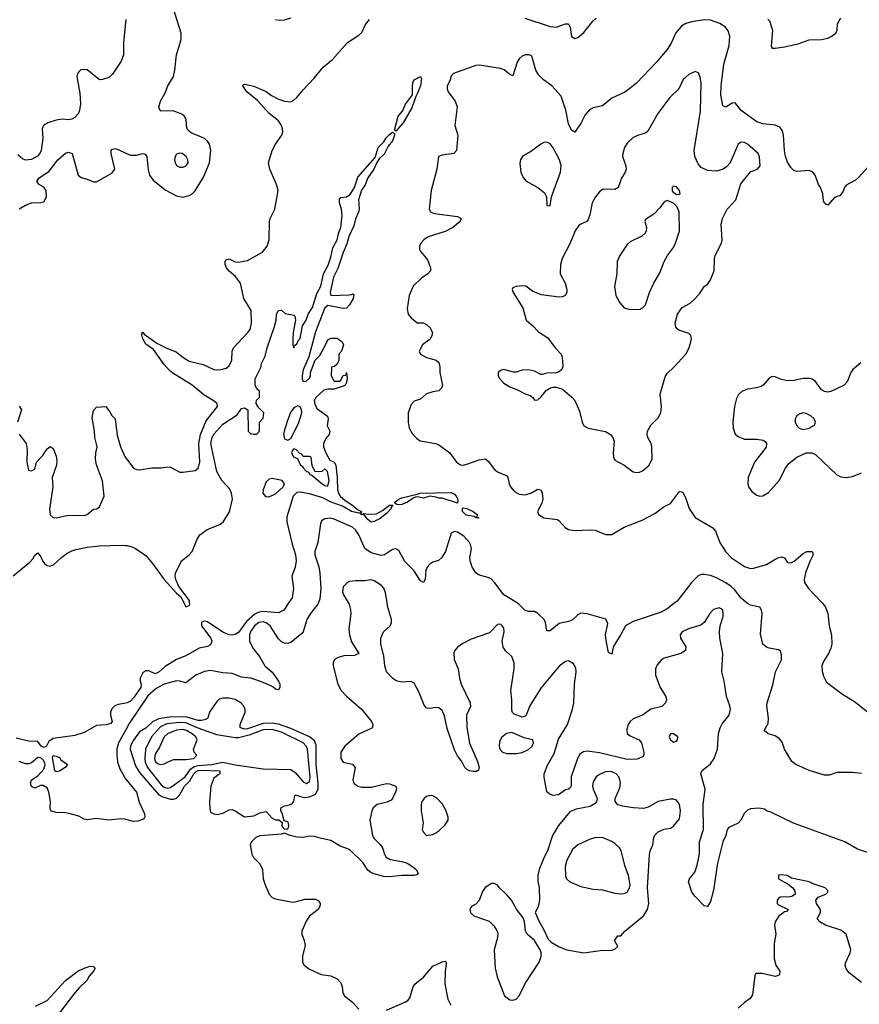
# Model space of a CAD drawing. Header units: inches. Extents: x 1384664 to 1536621, y 460766 to 646467.
# Tile 355 of 488: x 1429313 to 1434755, y 577396 to 583778. Entities that reach past the tile are written whole.
import ezdxf

# ---------------------------------------------------------------- set-up
doc = ezdxf.new("R2010")
doc.units = ezdxf.units.IN
doc.header["$MEASUREMENT"] = 0
for name, color, linetype in [('B4527', 7, 'Continuous'), ('B4528', 7, 'Continuous'), ('B4537', 7, 'Continuous'), ('B4538', 7, 'Continuous')]:
    doc.layers.add(name, color=color, linetype=linetype)

msp = doc.modelspace()

# ---------------------------------------------------------------- linework, layer by layer
at = {"layer": 'B4527', "color": 5}
for points, elevation in [([(1430000, 579347.4), (1429950, 579339.6), (1429930, 579331.5), (1429909.3, 579310.7), (1429901.1, 579290), (1429900.4, 579270), (1429911.3, 579230), (1429904, 579216), (1429873.3, 579206.7), (1429810, 579203.4), (1429730, 579158), (1429670, 579139.2), (1429530, 579117.8), (1429501.1, 579098.9), (1429485.5, 579070), (1429470, 579061.1), (1429452.3, 579070), (1429430, 579099), (1429370, 579100.7), (1429290, 579121.5)], 660), ([(1430000, 579174.4), (1429953.7, 579090), (1429941.2, 579050), (1429941.2, 579010), (1429947.5, 578967.5), (1429962.3, 578922.3), (1429998.1, 578858.1), (1430000, 578855.9)], 680), ([(1430000, 578594.6), (1429995.7, 578595.7), (1429970, 578597.8), (1429890, 578590.2), (1429810, 578600.5), (1429750, 578591.6), (1429730, 578596.2), (1429696.1, 578616.1), (1429633, 578633), (1429610, 578638.1), (1429550, 578639.1), (1429514.4, 578650), (1429509.9, 578670), (1429512.6, 578710), (1429500.5, 578770), (1429490, 578798.4), (1429465.7, 578814.3), (1429446.6, 578813.4), (1429410, 578796.5), (1429390, 578808.3), (1429382.2, 578830), (1429388.2, 578851.8), (1429430, 578877.1), (1429470, 578919.9), (1429478.3, 578950), (1429470, 578974.5), (1429450, 578993.9), (1429430, 578995), (1429390, 578960.1), (1429370, 578954.3), (1429350, 578955.6), (1429310, 578968.7)], 680), ([(1429415.2, 577384.8), (1429490, 577421.7), (1429610, 577550.1), (1429690, 577610.2), (1429730, 577630.4), (1429770, 577642.8), (1429790, 577641), (1429796.3, 577636.3), (1429801, 577630), (1429790.8, 577610), (1429762, 577578), (1429746.9, 577550), (1429697.1, 577502.9), (1429660.5, 577459.5), (1429550, 577312.9)], 680)]:
    msp.add_lwpolyline(points, dxfattribs=dict(at, elevation=elevation))
at = {"layer": 'B4527', "color": 5, "elevation": 660}
msp.add_lwpolyline([(1429550, 578903.1), (1429539.6, 578910), (1429525.3, 578994.7), (1429530, 579007.7), (1429550, 579005.2), (1429570, 578995.2), (1429580.1, 578980.1), (1429622, 578950), (1429608.4, 578930), (1429570, 578906.2)], close=True, dxfattribs=at)
at = {"layer": 'B4528', "color": 5}
for points, elevation in [([(1430000, 583779.3), (1429986.2, 583630), (1429985.9, 583550), (1429970.8, 583509.2), (1429914.3, 583425.7), (1429890, 583402.8), (1429850, 583389.8), (1429830, 583388.5), (1429750, 583451.9), (1429724.1, 583455.9), (1429708.2, 583451.8), (1429697.2, 583442.8), (1429688, 583430), (1429683, 583410), (1429702.4, 583302.4), (1429707.4, 583232.6), (1429701.3, 583190), (1429692.1, 583167.9), (1429670, 583142.9), (1429650, 583133.6), (1429630, 583129.3), (1429590, 583133.3), (1429550, 583127.6), (1429496, 583110), (1429467.2, 583092.8), (1429459.3, 583070), (1429463.1, 583010), (1429452, 582930), (1429444.2, 582910), (1429427.8, 582892.2), (1429388.6, 582871.4), (1429350, 582868), (1429330, 582875.5), (1429301.3, 582901.3)], 720), ([(1429308.2, 582551.8), (1429350, 582575.5), (1429389.7, 582590.3), (1429450, 582592.4), (1429470, 582598), (1429485.4, 582630), (1429484, 582670), (1429470, 582691.8), (1429439, 582710), (1429422.7, 582730), (1429436, 582750), (1429504.5, 582795.5), (1429559, 582870), (1429610, 582913.4), (1429630, 582919.2), (1429653.4, 582910), (1429690.8, 582770), (1429710, 582754), (1429750, 582744.9), (1429790, 582727.3), (1429810, 582726.8), (1429910, 582784), (1429929.4, 582810), (1429905.1, 582910), (1429905.6, 582930), (1429910, 582937.3), (1429930, 582942), (1429950, 582936), (1430000, 582913.7)], 720), ([(1429310, 581271.8), (1429324.9, 581250), (1429299, 581170)], 680), ([(1429310, 581090.5), (1429355.3, 581030), (1429360.2, 580990), (1429358.3, 580910), (1429370, 580858.8), (1429390, 580853), (1429410, 580865.5), (1429421.7, 580910), (1429461.1, 580950), (1429490, 580997.3), (1429510, 581010.8), (1429530, 580998), (1429549, 580949), (1429553.7, 580913.7), (1429550.2, 580890.2), (1429522.9, 580810), (1429526.5, 580750), (1429505.5, 580605.5), (1429509.2, 580569.2), (1429530, 580552), (1429550, 580548.7), (1429630, 580567), (1429730, 580564.5), (1429749.3, 580570), (1429790, 580605.5), (1429811.6, 580608.4), (1429830, 580621), (1429860.9, 580690), (1429850, 580788.7), (1429810, 580892.3), (1429802.9, 580930), (1429806, 580970), (1429815.6, 581010), (1429799.8, 581070), (1429797.4, 581110), (1429782, 581198), (1429790, 581244.7), (1429810, 581266), (1429870, 581270.8), (1429897.1, 581237.1), (1429910, 581211.3), (1429931.3, 581190), (1429944.7, 581084.7), (1429965.2, 581010), (1429999, 580939), (1430000, 580937.6)], 680), ([(1429270, 580172.2), (1429377.8, 580262.2), (1429397, 580283), (1429410, 580306.8), (1429430, 580322.8), (1429450, 580296), (1429459.6, 580270), (1429474.6, 580250), (1429490, 580240.2), (1429510, 580236.3), (1429533.5, 580246.5), (1429584.9, 580295.1), (1429620.7, 580319.3), (1429650, 580335.2), (1429677.1, 580342.9), (1429750, 580358.8), (1429830, 580368.4), (1429972, 580372), (1430000, 580369.8)], 660)]:
    msp.add_lwpolyline(points, dxfattribs=dict(at, elevation=elevation))
at = {"layer": 'B4537', "color": 5}
for points, elevation in [([(1431249.4, 580000), (1431245.8, 579990), (1431198, 579930), (1431174.3, 579890), (1431149.1, 579810.9), (1431141.2, 579798.8), (1431070, 579741.9), (1431050, 579735.2), (1431030, 579736.1), (1431010, 579745), (1430990, 579764.9), (1430935.8, 579850), (1430910, 579868.4), (1430890, 579874.4), (1430861.9, 579870), (1430834.5, 579850), (1430810, 579813.7), (1430801.9, 579790), (1430802.1, 579750), (1430823.5, 579703.5), (1430867.9, 579650), (1430901.8, 579590), (1430950, 579548.8), (1430990.4, 579490.4), (1430997.9, 579470), (1430999.2, 579450), (1430990, 579433.3), (1430970, 579439.5), (1430953, 579453), (1430912.7, 579472.7), (1430855.8, 579495.8), (1430810, 579508.8), (1430750, 579516.5), (1430690, 579541.1), (1430630, 579545.3), (1430550, 579559.2), (1430510, 579553.5), (1430453.4, 579530), (1430390, 579478.8), (1430351.2, 579491.2), (1430330, 579492.2), (1430248.5, 579471.5), (1430196.7, 579443.3), (1430144, 579396), (1430023.2, 579216.8), (1430000, 579174.4)], 680), ([(1431058, 580000), (1431024, 579950), (1430990, 579934), (1430890, 579941.9), (1430862.9, 579937.1), (1430835.8, 579924.2), (1430783.3, 579876.7), (1430730, 579806), (1430710, 579793.3), (1430690, 579788.6), (1430670, 579791.5), (1430630, 579808.4), (1430530, 579875.1), (1430510, 579879.7), (1430490, 579872), (1430490.4, 579850), (1430551.6, 579770), (1430557.7, 579750), (1430550, 579725.7), (1430530, 579715.4), (1430475.8, 579704.2), (1430390, 579655.3), (1430329.3, 579630.7), (1430254.9, 579585.1), (1430217.3, 579550), (1430190, 579537), (1430150, 579556.4), (1430130, 579556.4), (1430110, 579544), (1430093.6, 579510), (1430093.7, 579490), (1430100.5, 579470), (1430098.7, 579450), (1430050, 579382.7), (1430030, 579361.2), (1430010, 579349), (1430000, 579347.4)], 660), ([(1430376.4, 580000), (1430390, 579972.4), (1430410, 579980.3), (1430415.4, 579990), (1430414.3, 580000)], 660), ([(1431442.1, 580000), (1431448, 579990), (1431455.9, 579955.9), (1431457.9, 579930), (1431446.9, 579830), (1431450.2, 579790.2), (1431464.3, 579744.3), (1431510.7, 579670), (1431483.7, 579656.3), (1431413.6, 579653.6), (1431376.2, 579643.8), (1431354, 579630), (1431344.2, 579610), (1431344.9, 579590), (1431375.4, 579470), (1431395.7, 579430), (1431430, 579392.7), (1431528.9, 579310), (1431592, 579230), (1431601.3, 579210), (1431599.3, 579190), (1431594.4, 579185.6), (1431510, 579146.2), (1431420.2, 579070), (1431394.9, 579030), (1431394, 578990), (1431410, 578966.4), (1431470, 578951.6), (1431487.4, 578930), (1431472.6, 578850), (1431478.9, 578830), (1431503.8, 578810), (1431530, 578803.5), (1431590, 578803.1), (1431690, 578826.2), (1431710, 578825.8), (1431750.3, 578810), (1431755.5, 578790), (1431749.2, 578770), (1431730.1, 578729.9), (1431720.7, 578719.3), (1431694.5, 578705.5), (1431630, 578690.9), (1431604.6, 578670), (1431595.6, 578650), (1431583.1, 578590), (1431600.2, 578490), (1431611.1, 578471.1), (1431651.7, 578430), (1431664.2, 578410), (1431676.5, 578370), (1431688.7, 578348.7), (1431713.5, 578333.5), (1431790, 578321.6), (1431823.7, 578310), (1431858.9, 578290), (1431883.1, 578270), (1431894.5, 578245.5), (1431885.7, 578234.3), (1431870, 578229.8), (1431790, 578231.6), (1431710, 578223), (1431670, 578224.7), (1431603.8, 578243.8), (1431588, 578250), (1431570, 578265.2), (1431536.2, 578316.2), (1431450, 578399.2), (1431390, 578421), (1431330, 578457), (1431268, 578470), (1431224.5, 578484.5), (1431190, 578485.1), (1431150, 578478), (1431110, 578479.5), (1431066, 578490), (1431030, 578506), (1431010, 578498), (1430870, 578488.3), (1430842.8, 578477.2), (1430814.4, 578450), (1430806.7, 578430), (1430816.4, 578370), (1430827.7, 578347.7), (1430867.9, 578307.9), (1430878.7, 578290), (1430887, 578270), (1430891.3, 578210), (1430903.5, 578170), (1430929.1, 578110), (1430950, 578088.9), (1430970, 578079.5), (1431070, 578060.5), (1431090, 578059.1), (1431163.6, 578076.4), (1431230, 578078), (1431250, 578066), (1431260.7, 578050), (1431259.1, 578030), (1431248.2, 578010), (1431190, 577968), (1431170, 577935.6), (1431141.5, 577870), (1431141.5, 577850), (1431157.4, 577810), (1431163.1, 577776.9), (1431145.5, 577710), (1431146, 577670), (1431156.3, 577650), (1431190, 577623.1), (1431266, 577590), (1431330, 577581.6), (1431370, 577562), (1431394.5, 577534.5), (1431403.6, 577510), (1431407, 577470), (1431418.4, 577450), (1431469.5, 577409.5), (1431510, 577363.7)], 720), ([(1434840.9, 578370), (1434742.3, 578402.3), (1434660.4, 578450), (1434329.3, 578569.3), (1434181.5, 578641.5), (1434153.2, 578650), (1434140.9, 578660.9), (1434106.5, 578666.5), (1434050, 578662.7), (1434030, 578654.8), (1434008.1, 578631.9), (1433990, 578592), (1433970, 578569.5), (1433910, 578540.9), (1433899.1, 578530), (1433889.2, 578490), (1433870, 578449.6), (1433836, 578310), (1433810, 578135.1), (1433790, 578062), (1433770.8, 578030), (1433750, 578034), (1433690, 578095.6), (1433670, 578123.7), (1433648.2, 578190), (1433654.7, 578210), (1433687.8, 578252.2), (1433703, 578297), (1433718.6, 578370), (1433719.4, 578450), (1433744.9, 578530), (1433741.9, 578690), (1433755.3, 578790), (1433726.9, 578890), (1433733.5, 578910), (1433790, 578954), (1433813.1, 578990), (1433835.8, 579050), (1433842.8, 579150), (1433852.7, 579187.3), (1433865.1, 579214.9), (1433910.5, 579270), (1433919.1, 579310), (1433915.9, 579330), (1433893.8, 579390), (1433878.5, 579490), (1433863.6, 579550), (1433871, 579670), (1433850.4, 579770), (1433848.6, 579810), (1433852.9, 579850), (1433871.9, 579910), (1433872.9, 579930), (1433869.8, 579949.8), (1433859.7, 579959.7), (1433845.6, 579965.6), (1433810, 579954.2), (1433786.5, 579930), (1433748.6, 579871.4), (1433727, 579853), (1433646.7, 579830), (1433607.5, 579810), (1433594, 579790), (1433595.2, 579770), (1433630, 579712.4), (1433627.5, 579690), (1433597.6, 579670), (1433490, 579638.6), (1433470, 579626.6), (1433444.3, 579595.7), (1433434.8, 579570), (1433433.7, 579530), (1433463.6, 579450), (1433500.5, 579390), (1433504.3, 579370), (1433499.2, 579350), (1433474.8, 579325.2), (1433403, 579310), (1433350, 579269.7), (1433290, 579247.1), (1433270, 579229.7), (1433256.9, 579210), (1433246, 579170), (1433251.8, 579150), (1433270, 579136.9), (1433327, 579110), (1433342.8, 579090), (1433357.4, 579030), (1433357.1, 579010), (1433350, 578999.3), (1433315.6, 578984.4), (1433250, 578982.9), (1433070, 579025), (1432990, 579036.5), (1432967.8, 579032.2), (1432943.7, 579016.3), (1432927.3, 578990), (1432887.5, 578870), (1432887.9, 578812.1), (1432880.6, 578799.4), (1432869.5, 578790.5), (1432850, 578785.9), (1432806, 578754), (1432770, 578749.9), (1432750, 578755.8), (1432730, 578773.1), (1432711.2, 578868.8), (1432712.8, 578890), (1432733.5, 578946.5), (1432777.6, 579022.4), (1432805.1, 579114.9), (1432864.2, 579210), (1432896.7, 579310), (1432904.1, 579350), (1432908.3, 579470), (1432919.8, 579550), (1432916.3, 579576.3), (1432902, 579602), (1432870, 579622), (1432850, 579618.7), (1432810, 579587.1), (1432690, 579444.2), (1432618.7, 579330), (1432595.7, 579270), (1432590, 579263.4), (1432570, 579256.7), (1432517.5, 579277.5), (1432506.7, 579286.7), (1432501.7, 579301.7), (1432503.3, 579370), (1432496.6, 579430), (1432517.6, 579570), (1432517, 579610), (1432501.6, 579650), (1432464.2, 579684.2), (1432445.8, 579710), (1432440.8, 579750), (1432453.3, 579810), (1432450, 579834), (1432438.9, 579850), (1432430, 579858.9), (1432410, 579858), (1432357.2, 579802.8), (1432238.4, 579761.6), (1432185, 579735), (1432149.3, 579710.7), (1432132.4, 579690), (1432126.9, 579673.1), (1432129.5, 579630), (1432155.6, 579570), (1432163, 579510), (1432173.6, 579470), (1432232.6, 579350), (1432234.1, 579325.9), (1432209.5, 579270), (1432211.1, 579190), (1432229, 579089), (1432279.6, 578970), (1432290.3, 578930), (1432285.5, 578914.5), (1432274.2, 578905.8), (1432250, 578904.7), (1432229, 578910), (1432210, 578917.6), (1432197.6, 578930), (1432178.7, 578970), (1432150, 579006), (1432130, 579046.3), (1432084, 579184), (1432065.8, 579265.8), (1432050, 579300.3), (1432030, 579317.7), (1432010, 579320.7), (1431970, 579312.9), (1431950, 579316.2), (1431933.9, 579333.9), (1431900.8, 579420.8), (1431870, 579477.2), (1431850, 579488.2), (1431790, 579483.7), (1431753.4, 579493.4), (1431728.5, 579510), (1431690, 579551.5), (1431678.5, 579590), (1431673.7, 579653.7), (1431653.5, 579730), (1431653.3, 579770), (1431671.1, 579810), (1431713.5, 579850), (1431722.7, 579870), (1431722.4, 579890), (1431697.6, 579977.6), (1431693.9, 580000)], 720), ([(1433561.1, 580000), (1433510, 579959.2), (1433470, 579937.7), (1433290, 579876.8), (1433246.4, 579853.6), (1433236.3, 579843.7), (1433210, 579792.1), (1433170.2, 579730), (1433160.3, 579710), (1433150, 579665.2), (1433130, 579677.2), (1433113, 579753), (1433110.5, 579790), (1433125.2, 579865.2), (1433111.5, 579891.5), (1432990, 579926.8), (1432950, 579931.5), (1432930, 579921), (1432894.3, 579885.7), (1432870, 579876.3), (1432810, 579865.2), (1432750, 579815.8), (1432730, 579816.4), (1432720.3, 579870), (1432711.2, 579890), (1432670, 579929.1), (1432650, 579940.9), (1432610, 579942.9), (1432590, 579949.1), (1432548, 579990), (1432531.7, 580000)], 680), ([(1434770, 578892.8), (1434710, 578899.1), (1434610, 578898), (1434559, 578881), (1434530, 578880.3), (1434430, 578912.2), (1434343.2, 578950), (1434316.7, 578970), (1434270, 579049.9), (1434254.3, 579094.3), (1434237.2, 579117.2), (1434210, 579135.4), (1434164.5, 579150), (1434137.6, 579170), (1434165, 579215), (1434166.5, 579250), (1434155.4, 579330), (1434157.8, 579350), (1434193.5, 579466.5), (1434211.2, 579550), (1434250.4, 579629.6), (1434250, 579662), (1434244.1, 579684.1), (1434230, 579694.4), (1434170, 579703.4), (1434152.6, 579710), (1434129.2, 579730), (1434115.2, 579795.2), (1434124.2, 579930), (1434121.6, 579950), (1434110, 579969.8), (1434050, 579982.6), (1434030, 579993), (1434021.9, 580000)], 680), ([(1434512.6, 580000), (1434516.3, 579996.3), (1434534.7, 579970), (1434551.6, 579930), (1434559.6, 579850), (1434575.2, 579790), (1434575.7, 579730), (1434570, 579705.1), (1434554.8, 579670), (1434522.3, 579617.7), (1434512.9, 579590), (1434514.2, 579554.2), (1434522.5, 579522.5), (1434543, 579483), (1434646.6, 579406.6), (1434730, 579354.6), (1434810.4, 579290)], 680), ([(1430000, 578855.9), (1430070.5, 578770.5), (1430086.7, 578706.7), (1430121.3, 578630), (1430123.2, 578610), (1430118.8, 578601.2), (1430110, 578593.1), (1430077.7, 578582.3), (1430050, 578581.4), (1430000, 578594.6)], 680), ([(1434770, 577536.9), (1434690, 577599.8), (1434670, 577626), (1434663.1, 577650), (1434666.9, 577670), (1434694.5, 577730), (1434698.9, 577750), (1434669.7, 577849.7), (1434635.9, 577875.9), (1434536.2, 577910), (1434499.5, 577930), (1434482, 577950), (1434504, 577990), (1434504, 578010), (1434477.2, 578050), (1434474, 578070), (1434488, 578090), (1434538, 578110), (1434550, 578122), (1434550, 578133.2), (1434533.2, 578150), (1434455.9, 578175.9), (1434430, 578189), (1434314.2, 578214.2), (1434288, 578230), (1434250, 578235.1), (1434230, 578232.7), (1434231.3, 578210), (1434294.4, 578174.4), (1434324.7, 578150), (1434336, 578130), (1434338, 578110), (1434322.8, 578097.2), (1434307.5, 578092.5), (1434242, 578090), (1434230, 578082), (1434222.8, 578070), (1434222.8, 578050), (1434230, 578041), (1434294, 578010), (1434282, 577998), (1434270, 577995.3), (1434230, 577966), (1434208.7, 577931.3), (1434204.4, 577910), (1434212.7, 577850), (1434202, 577790), (1434202.6, 577690), (1434212.9, 577650), (1434239.3, 577610), (1434238, 577590), (1434230, 577582), (1434210, 577576.2), (1434124.4, 577595.6), (1434083.5, 577596.5), (1434076.9, 577583.1), (1434062.5, 577457.5), (1434046.7, 577433.3), (1434010, 577407.8), (1433970.3, 577370)], 740), ([(1431690, 577357.8), (1431810, 577410.3), (1431830, 577423.7), (1431841.8, 577438.2), (1431862.6, 577510), (1431874.2, 577525.8), (1431930, 577571.3), (1431990, 577643.2), (1432050, 577672.2), (1432070, 577676.3), (1432076.3, 577670), (1432076.4, 577656.4), (1432070.2, 577610), (1432068, 577528), (1432088.4, 577430), (1432106.4, 577390)], 720)]:
    msp.add_lwpolyline(points, dxfattribs=dict(at, elevation=elevation))
for points, elevation in [([(1430630, 579380.5), (1430605.9, 579374.1), (1430590, 579358.7), (1430542.2, 579290), (1430531.5, 579250), (1430518.1, 579241.9), (1430490, 579235), (1430470, 579236), (1430396.3, 579256.3), (1430370, 579258.5), (1430282.1, 579257.9), (1430213.5, 579246.5), (1430173.1, 579226.9), (1430130, 579186.6), (1430090, 579161.7), (1430050, 579108.9), (1430030, 579070.8), (1430028.5, 579050), (1430062.4, 578942.4), (1430090, 578897.8), (1430213.7, 578753.7), (1430240.3, 578740.3), (1430290, 578726.4), (1430310, 578725.8), (1430328.5, 578731.5), (1430347.9, 578752.1), (1430381.4, 578810), (1430416.4, 578843.6), (1430442, 578890), (1430455.5, 578904.5), (1430470, 578912.2), (1430490, 578914.5), (1430610.8, 578910), (1430610.4, 578890), (1430570, 578861.4), (1430551.1, 578810), (1430542.1, 578710), (1430544.1, 578664.1), (1430550, 578640.7), (1430570, 578630.6), (1430592.7, 578627.3), (1430630, 578634.8), (1430670, 578656), (1430690, 578658), (1430710, 578651), (1430770, 578611.3), (1430830, 578618), (1430870, 578636), (1430910, 578644.7), (1430950, 578602), (1430970, 578592), (1430992, 578592), (1431014, 578574), (1431012, 578550), (1431019.6, 578539.6), (1431030, 578532), (1431050, 578534), (1431058, 578550), (1431055.3, 578570), (1431050, 578578), (1431026, 578586), (1431014.6, 578634.6), (1431006, 578650), (1431006, 578670), (1431030, 578682), (1431070, 578691.3), (1431080.2, 578699.8), (1431089.1, 578710.9), (1431095.3, 578750), (1431105.6, 578754.4), (1431124.6, 578744.6), (1431157.1, 578737.1), (1431190, 578739.8), (1431230, 578757.5), (1431247, 578790), (1431248.1, 578830), (1431234.5, 578950), (1431235, 579075), (1431223.6, 579103.6), (1431190.4, 579130), (1431070, 579184.3), (1430990, 579211), (1430950, 579218.8), (1430890, 579215.8), (1430790, 579181.2), (1430770, 579179.1), (1430750, 579184.8), (1430742, 579190), (1430741.4, 579210), (1430774.4, 579290), (1430773.3, 579310), (1430764, 579330), (1430745.8, 579350), (1430710, 579371.1), (1430670, 579380.2)], 720), ([(1430350, 579223.4), (1430266.6, 579213.4), (1430225.4, 579194.6), (1430168, 579130), (1430128.1, 579050), (1430123.1, 578990), (1430126.3, 578966.3), (1430140.1, 578930), (1430230, 578818.4), (1430250, 578803), (1430270, 578797.7), (1430290, 578800.5), (1430385.9, 578870), (1430419.5, 578920.5), (1430443.3, 578936.7), (1430470, 578943.8), (1430555.6, 578950), (1430630, 578965.9), (1430710, 578947.8), (1430890, 578921.2), (1431070, 578917.1), (1431099.2, 578899.2), (1431150, 578837), (1431171.9, 578828.1), (1431190, 578839.7), (1431194.6, 578865.4), (1431178.8, 579050), (1431170.2, 579070.2), (1431149.9, 579090), (1431010, 579160.1), (1430950, 579178.2), (1430890, 579174.8), (1430800.3, 579139.7), (1430730, 579123), (1430710, 579123.1), (1430590, 579142.3), (1430470, 579185.4), (1430390, 579220.2)], 740), ([(1430370, 579176.1), (1430330, 579173), (1430270, 579149.8), (1430250, 579129.6), (1430218.2, 579061.8), (1430190, 579017), (1430186.4, 578990), (1430191.3, 578970), (1430210, 578955.4), (1430230, 578951.1), (1430250, 578954.7), (1430270, 578964.9), (1430310, 578981.7), (1430390, 578982.2), (1430440.9, 578990), (1430460.9, 579010), (1430443.7, 579030), (1430439.5, 579050), (1430464, 579110), (1430454, 579130), (1430429.8, 579150), (1430393.6, 579170)], 760), ([(1432502.2, 579157.8), (1432467.7, 579152.3), (1432434.7, 579125.3), (1432423.1, 579096.9), (1432420.3, 579070), (1432425.2, 579050), (1432442.4, 579030), (1432470, 579021.1), (1432530, 579022), (1432570, 579028.5), (1432610, 579048.4), (1432634.5, 579070), (1432643.7, 579090), (1432639, 579110), (1432582.8, 579122.8)], 740), ([(1433550, 579148.7), (1433530, 579148), (1433522.8, 579130), (1433531.3, 579110), (1433550, 579096), (1433570, 579101), (1433577.2, 579110), (1433579, 579130)], 740), ([(1433130, 578906), (1433110, 578903.4), (1433070, 578886.3), (1433050, 578869.8), (1433030, 578836.9), (1433025.9, 578810), (1433030, 578790.7), (1433054.7, 578730), (1433050.3, 578710), (1433041.6, 578698.4), (1433010, 578677.3), (1432919.5, 578660.5), (1432877.5, 578642.5), (1432805.2, 578554.8), (1432766.2, 578490), (1432733.2, 578390), (1432711.3, 578350), (1432678.9, 578270), (1432671.7, 578230), (1432671.7, 578191.7), (1432678.9, 578150), (1432682.3, 578070), (1432672.8, 578027.2), (1432654.8, 577990), (1432676.8, 577936.8), (1432710, 577878), (1432737.3, 577817.3), (1432758.3, 577798.3), (1432810, 577768), (1432858, 577750), (1432970, 577730.2), (1433075.2, 577744.8), (1433150, 577747.2), (1433170, 577753.4), (1433189.3, 577770), (1433168.5, 577810), (1433190, 577839.1), (1433210, 577838.8), (1433235.1, 577870), (1433355.8, 577970), (1433382.6, 578010), (1433389.8, 578050), (1433382.7, 578150), (1433395.3, 578364.7), (1433398.7, 578390), (1433415.8, 578430), (1433423.3, 578476.7), (1433430, 578493), (1433450, 578514.9), (1433489.7, 578530.3), (1433530, 578538.4), (1433550, 578550.5), (1433590, 578598.8), (1433595.4, 578650), (1433589.4, 578690), (1433570, 578719.3), (1433550, 578726.6), (1433530, 578726.6), (1433450, 578709.5), (1433386.8, 578673.2), (1433355.1, 578664.9), (1433290, 578668.8), (1433219.6, 578679.6), (1433188.9, 578688.9), (1433171.5, 578710), (1433172.4, 578730), (1433202, 578798), (1433205.9, 578830), (1433202.5, 578850), (1433195.9, 578870), (1433178.8, 578890), (1433150, 578903.4)], 740), ([(1431970, 578749.8), (1431950, 578742.4), (1431934.3, 578730), (1431920.2, 578710), (1431914.7, 578690), (1431914, 578650), (1431927.2, 578572.8), (1431922, 578530), (1431930, 578511.3), (1431950, 578491), (1431990, 578496.3), (1432010, 578507.7), (1432030, 578520.5), (1432070, 578559.1), (1432089.6, 578590), (1432089.7, 578610), (1432074.8, 578654.8), (1432054.1, 578694.1), (1432013.8, 578733.8), (1431990, 578747.4)], 740), ([(1433050, 578476.4), (1433010, 578465.7), (1432930, 578428.9), (1432898, 578402), (1432858.3, 578330), (1432848.9, 578290), (1432849.5, 578229.5), (1432857.8, 578210), (1432877.7, 578190), (1432950, 578158.7), (1433030, 578141.4), (1433090, 578138.8), (1433170, 578115.8), (1433210, 578111.9), (1433230, 578114.4), (1433250, 578123.8), (1433265.5, 578150), (1433268.9, 578170), (1433259.4, 578230), (1433236.2, 578290), (1433212, 578390), (1433200.4, 578410), (1433170, 578439.1), (1433150, 578452.3), (1433095, 578475)], 760), ([(1432390, 578178), (1432370, 578178), (1432330, 578154), (1432313.2, 578126.8), (1432291.7, 578068.3), (1432270, 578046), (1432241, 578030), (1432236.8, 578023.2), (1432230.8, 578010), (1432234.8, 577990), (1432256, 577970), (1432354.8, 577934.8), (1432384.8, 577904.8), (1432407, 577870), (1432412, 577850), (1432410.3, 577830), (1432388.1, 577750), (1432394.7, 577630), (1432406.9, 577573.1), (1432454, 577450), (1432490, 577425.3), (1432510, 577423.1), (1432530, 577428.5), (1432550, 577450.8), (1432588.2, 577530), (1432679.5, 577670), (1432693.4, 577706.6), (1432692, 577730), (1432686, 577750), (1432649.6, 577809.6), (1432602.7, 577850), (1432592.1, 577872.1), (1432585.1, 577930), (1432576.6, 577956.6), (1432531.9, 578011.9), (1432499.5, 578070), (1432470, 578106), (1432422, 578150), (1432410, 578168)], 740)]:
    msp.add_lwpolyline(points, close=True, dxfattribs=dict(at, elevation=elevation))
at = {"layer": 'B4538', "color": 5}
for points, elevation in [([(1430000, 582913.7), (1430030, 582900.3), (1430070, 582900.3), (1430110, 582910.4), (1430126.6, 582906.6), (1430137.4, 582890), (1430144.3, 582804.3), (1430154.6, 582770), (1430178.4, 582738.4), (1430255.1, 582675.1), (1430330, 582636.5), (1430370, 582627.9), (1430410, 582637.3), (1430430, 582649.1), (1430450, 582668.9), (1430503, 582757), (1430543.2, 582850), (1430550.6, 582930), (1430542, 582970), (1430529.9, 582989.9), (1430510, 583008.5), (1430424.4, 583044.4), (1430402.5, 583062.5), (1430395.1, 583075.1), (1430391.3, 583130), (1430380.5, 583150), (1430364.4, 583164.4), (1430307.4, 583187.4), (1430230, 583185.1), (1430222.9, 583190), (1430214.8, 583210), (1430225.8, 583250), (1430255.7, 583304.3), (1430272.2, 583350), (1430308.9, 583410), (1430317.7, 583450), (1430328, 583550), (1430359.8, 583650), (1430359.3, 583690), (1430297.5, 583890)], 720), ([(1430000, 580937.6), (1430050, 580870.5), (1430070, 580861.6), (1430090, 580859.3), (1430170, 580872.7), (1430230, 580872.4), (1430270, 580879.5), (1430290, 580877.6), (1430350, 580846), (1430370, 580846), (1430450, 580854.9), (1430470, 580870.6), (1430479.5, 580910), (1430472.7, 581030), (1430484.3, 581090), (1430521.8, 581178.2), (1430594.5, 581270), (1430591.5, 581290), (1430567.3, 581310), (1430506.3, 581346.3), (1430430.8, 581410), (1430305.9, 581485.9), (1430284, 581504), (1430250, 581542.3), (1430179.4, 581639.4), (1430130, 581674.2), (1430109.8, 581710.2), (1430104.4, 581735.6), (1430106.6, 581750), (1430110, 581753), (1430118.8, 581738.8), (1430201.3, 581681.3), (1430270, 581647.5), (1430326, 581626), (1430369.6, 581589.6), (1430410, 581565), (1430502.1, 581542.1), (1430570, 581510.2), (1430610, 581508), (1430650, 581519.1), (1430670, 581534.3), (1430686.6, 581570), (1430689.8, 581630), (1430699, 581650), (1430790, 581747.2), (1430805.8, 581770), (1430815.4, 581810), (1430813.8, 581893.8), (1430764.9, 581970), (1430743.9, 582070), (1430712.3, 582112.3), (1430670, 582148.4), (1430652.3, 582170), (1430643.8, 582190), (1430643.9, 582210), (1430650, 582220.4), (1430670, 582228.7), (1430709.3, 582209.3), (1430730, 582205.8), (1430790, 582218), (1430885.4, 582270), (1430915.8, 582310), (1430929.6, 582350), (1430932.2, 582470), (1430936.8, 582490), (1430967.2, 582550), (1430987.4, 582670), (1430977.7, 582710), (1430933, 582810), (1430925.4, 582850), (1430950, 582930.2), (1430969.6, 582970.4), (1431011.2, 583030), (1431017.2, 583050), (1431016.7, 583070), (1431010, 583092.6), (1430990, 583122.8), (1430929.3, 583169.3), (1430853.4, 583253.4), (1430785.4, 583310), (1430759.3, 583350), (1430762.9, 583357.1), (1430770, 583359.1), (1430830, 583347.7), (1430910, 583311.6), (1430945.7, 583285.7), (1430985.1, 583265.1), (1431030, 583250.1), (1431070, 583245.4), (1431090, 583256), (1431110, 583274.5), (1431150, 583324.2), (1431222, 583398), (1431279.3, 583470), (1431340.1, 583519.9), (1431438.4, 583630), (1431510, 583676.9), (1431530, 583694.9), (1431554, 583746), (1431580.5, 583779.5)], 680), ([(1430970, 583779.5), (1430994.9, 583774.9), (1431030, 583777.4), (1431070, 583790.3)], 720), ([(1434909.7, 582930.3), (1434750, 582754.4), (1434730, 582738.4), (1434670, 582704.7), (1434659, 582690), (1434650, 582666), (1434630, 582639.3), (1434594.8, 582625.2), (1434550, 582575.3), (1434540.2, 582580.2), (1434529.1, 582589.1), (1434522.7, 582602.7), (1434519.3, 582650), (1434503.6, 582690), (1434490, 582709.4), (1434468.4, 582770), (1434453, 582790), (1434430, 582799.8), (1434350, 582792.8), (1434330, 582799.7), (1434310, 582819.7), (1434290, 582855.1), (1434277.3, 582890), (1434270, 582929), (1434263.9, 583030), (1434256.9, 583056.9), (1434240.1, 583080.1), (1434210, 583093.6), (1434130, 583103.4), (1434090, 583115.3), (1433990, 583188.6), (1433950, 583238.2), (1433930, 583237.7), (1433890, 583211.7), (1433870, 583219.5), (1433858.2, 583290), (1433859.9, 583350), (1433875.8, 583490), (1433911.9, 583610), (1433915.2, 583670), (1433905.1, 583705.1), (1433886.5, 583730), (1433850, 583753.8), (1433790, 583774.4), (1433750, 583776.2), (1433670, 583764.9), (1433630, 583752.9), (1433603.2, 583736.8), (1433566.6, 583693.4), (1433535.1, 583624.9), (1433510, 583585.5), (1433438.9, 583501.1), (1433310, 583367), (1433239.7, 583310), (1433151, 583269), (1433090, 583219.7), (1433030, 583207.1), (1433006.1, 583193.9), (1432978, 583162), (1432951.1, 583110), (1432910, 583049.7), (1432890, 583061.7), (1432870, 583102), (1432852.1, 583192.1), (1432822.9, 583282.9), (1432761.2, 583350), (1432707.5, 583387.5), (1432677.7, 583417.7), (1432658.1, 583450), (1432634.5, 583534.5), (1432630, 583543.5), (1432615.1, 583550), (1432588, 583550), (1432570, 583542.4), (1432550, 583524), (1432538.1, 583501.9), (1432510, 583414.5), (1432490, 583423.1), (1432452.9, 583452.9), (1432430, 583460.5), (1432290, 583482.6), (1432270, 583481.7), (1432124, 583430), (1432107.3, 583410), (1432104.9, 583390), (1432083.1, 583350), (1432083.1, 583330), (1432090.2, 583310), (1432135.5, 583250), (1432147.4, 583212.6), (1432132.7, 583092.7), (1432152.7, 583030), (1432143.1, 582930), (1432126.8, 582910), (1432050, 582899.8), (1432026.4, 582890), (1432017.1, 582810), (1431979, 582670), (1431966, 582550), (1431978, 582530), (1432001.4, 582521.4), (1432150, 582501.6), (1432173.4, 582490), (1432167.9, 582470), (1432119.2, 582430), (1432070, 582404.1), (1431961.3, 582370), (1431932, 582350), (1431912.7, 582330), (1431903.8, 582310), (1431903, 582290), (1431910, 582276), (1431941.7, 582241.7), (1431957.2, 582217.2), (1431975.5, 582170), (1431976.3, 582150), (1431958.8, 582130), (1431916.7, 582103.3), (1431862, 582050), (1431836.3, 581990), (1431823.5, 581903.5), (1431831, 581870), (1431850, 581846), (1431890, 581814), (1431930, 581812.4), (1431950, 581803), (1431970, 581782), (1431988.2, 581750), (1431984.9, 581730), (1431972.6, 581707.4), (1431924, 581670), (1431902.8, 581630), (1431911.3, 581610), (1431950, 581588), (1432011.3, 581570), (1432030, 581556), (1432036.3, 581530), (1432036.3, 581490), (1432052.7, 581410), (1432047.3, 581390), (1432030, 581372.7), (1431990, 581366.6), (1431950, 581352.3), (1431910, 581317.2), (1431870, 581305.2), (1431850, 581284), (1431830.5, 581230), (1431830.3, 581170), (1431836.9, 581130), (1431856.5, 581096.5), (1431885.2, 581065.2), (1431908.8, 581048.8), (1432010, 581031.8), (1432030, 581022.8), (1432099.6, 580970), (1432143.8, 580910), (1432170, 580893.4), (1432190, 580891.5), (1432210, 580896), (1432290, 580925.1), (1432331.2, 580931.2), (1432350, 580917.2), (1432390, 580862.3), (1432410, 580848.3), (1432470, 580821.8), (1432477.5, 580810), (1432485.2, 580770), (1432494.3, 580750), (1432520.8, 580720.8), (1432550, 580702.5), (1432590, 580698.5), (1432629.1, 580710.9), (1432670, 580735.5), (1432690, 580730.9), (1432699.8, 580710), (1432703.2, 580670), (1432696.5, 580643.5), (1432667.9, 580590), (1432674.9, 580570), (1432710, 580549.4), (1432798, 580538), (1432810.1, 580530.1), (1432847.4, 580487.4), (1432870, 580473.8), (1432910, 580466.2), (1433010, 580472.2), (1433042, 580470), (1433110, 580440.2), (1433150, 580441.5), (1433230, 580487.8), (1433346.4, 580533.6), (1433430, 580577.1), (1433490, 580623.2), (1433530, 580643), (1433590, 580720.7), (1433610, 580716), (1433630, 580673.4), (1433651.2, 580610), (1433690, 580551.7), (1433804.3, 580484.3), (1433821.7, 580461.7), (1433851.3, 580390), (1433886.7, 580330), (1433925.5, 580290), (1434010, 580233), (1434050, 580220.6), (1434070, 580222.2), (1434154.2, 580245.8), (1434224.8, 580290), (1434250, 580295.9), (1434269, 580289), (1434290, 580260.4), (1434310, 580257.4), (1434332.2, 580267.8), (1434390, 580318.6), (1434415.3, 580330), (1434450.3, 580330.3), (1434456.5, 580310), (1434434.2, 580265.8), (1434407, 580193), (1434397.3, 580150), (1434399.6, 580130), (1434424.6, 580090), (1434512.6, 580000)], 680), ([(1432587.1, 583787.1), (1432750, 583734.3), (1432790, 583729.6), (1432850, 583750.1), (1432870, 583750.2), (1432880.6, 583730), (1432888.2, 583668.2), (1432910, 583655.5), (1432930, 583663.2), (1432970, 583695.3), (1433029.7, 583770.3), (1433050, 583788)], 680), ([(1434162.1, 583782.1), (1434171.8, 583770), (1434191.6, 583710), (1434183.1, 583603.1), (1434190, 583594), (1434210, 583592.4), (1434270, 583600.9), (1434359.5, 583620.5), (1434430, 583647), (1434509.7, 583650.3), (1434550, 583658.7), (1434572.1, 583667.9), (1434602, 583690), (1434611.6, 583710), (1434612.7, 583750), (1434634.5, 583790)], 680), ([(1430414.3, 580000), (1430412.8, 580012.8), (1430344.2, 580104.2), (1430325.6, 580150), (1430320.7, 580170), (1430322.7, 580190), (1430360.9, 580270), (1430410, 580308.2), (1430429.5, 580330), (1430462, 580410), (1430480.1, 580439.9), (1430526.7, 580473.3), (1430610, 580505.5), (1430634.1, 580525.9), (1430672.6, 580587.4), (1430691.6, 580670), (1430686.2, 580710), (1430674.5, 580734.5), (1430623.8, 580790), (1430591.1, 580850), (1430551.6, 581030), (1430559.7, 581070), (1430570, 581092.4), (1430630, 581157.1), (1430722.7, 581217.3), (1430750, 581258), (1430770, 581262), (1430792, 581250), (1430794, 581110), (1430810, 581094), (1430830, 581092), (1430850, 581092), (1430868, 581110), (1430866, 581170), (1430890, 581194), (1430895.3, 581230), (1430863.1, 581263.1), (1430846, 581290), (1430848.4, 581311.6), (1430866, 581330), (1430866, 581370), (1430850, 581386), (1430838, 581410), (1430838, 581450), (1430876, 581524), (1430880.9, 581550), (1430903.6, 581596.4), (1430916, 581650), (1430964.5, 581790), (1430975.3, 581830), (1430978, 581870), (1430990, 581892), (1431010, 581894), (1431032.7, 581872.7), (1431090, 581862), (1431095.3, 581855.3), (1431101, 581830), (1431084.7, 581750), (1431082, 581698), (1431082.8, 581670), (1431090, 581652), (1431094.2, 581665.8), (1431110, 581677.3), (1431119.4, 581700.6), (1431130, 581710.8), (1431146.2, 581793.8), (1431170, 581830.7), (1431185.6, 581874.4), (1431210, 581913.4), (1431237.9, 582002.1), (1431263.8, 582050), (1431280.9, 582130), (1431312.4, 582187.6), (1431330, 582238), (1431341.4, 582298.6), (1431370, 582350.7), (1431381.2, 582398.8), (1431394.2, 582430), (1431402.4, 582510), (1431398, 582550), (1431385.3, 582590), (1431385.5, 582614.5), (1431394.3, 582625.7), (1431430.5, 582629.5), (1431454.8, 582645.2), (1431483.1, 582690), (1431503.7, 582756.3), (1431616, 582884), (1431636.2, 582950), (1431673.4, 582986.6), (1431687.8, 583012.2), (1431710, 583033.8), (1431730, 583048.5), (1431741, 583041), (1431742, 583030), (1431730, 582993), (1431701, 582959), (1431674.6, 582905.4), (1431643.2, 582876.8), (1431626.9, 582853.1), (1431607.1, 582810), (1431568.2, 582751.8), (1431552.8, 582707.2), (1431527.4, 582672.6), (1431509.3, 582610), (1431513.1, 582550), (1431508.4, 582530), (1431490, 582486.6), (1431478.4, 582441.6), (1431446.8, 582373.2), (1431434, 582326), (1431410, 582269.3), (1431375.6, 582164.4), (1431346.5, 582110), (1431324.6, 582010), (1431330, 581991), (1431445.1, 581994.9), (1431463.1, 581996.9), (1431470, 582002), (1431478, 581998), (1431474, 581970), (1431450, 581929), (1431430, 581908.7), (1431410, 581905.2), (1431310, 581924.5), (1431290, 581909.2), (1431230, 581755.3), (1431186.4, 581593.6), (1431150, 581508), (1431144, 581470), (1431142.8, 581450), (1431150, 581432), (1431170, 581434), (1431190, 581454), (1431198, 581470), (1431198, 581490), (1431228.7, 581570), (1431258, 581602), (1431273.6, 581626.4), (1431310, 581702), (1431330, 581714), (1431370, 581714), (1431402, 581690), (1431410.7, 581669.3), (1431398, 581630), (1431382, 581610), (1431382, 581570), (1431370, 581546), (1431354, 581530), (1431334, 581526), (1431332, 581470), (1431350, 581434), (1431390, 581434), (1431409, 581471), (1431426, 581474), (1431430, 581492), (1431434.8, 581454.8), (1431430, 581426), (1431422, 581410), (1431410, 581402), (1431350, 581384), (1431310, 581384), (1431284, 581376), (1431232, 581330), (1431222, 581310), (1431225.4, 581285.4), (1431238.8, 581258.8), (1431307.1, 581207.1), (1431311, 581190), (1431306.4, 581146.4), (1431322, 581110), (1431318, 581090), (1431296.3, 581063.7), (1431282, 581030), (1431282, 581010), (1431296, 580970), (1431323, 580923), (1431351.3, 580910), (1431361, 580890), (1431370.5, 580810.5), (1431373.4, 580730), (1431379.1, 580710), (1431390.5, 580690), (1431421.2, 580661.2), (1431470.2, 580630.2), (1431502.4, 580602.4), (1431527.7, 580590), (1431519.9, 580580.1), (1431510, 580579.7), (1431462.4, 580590), (1431404.6, 580624.6), (1431331.3, 580650), (1431278.4, 580678.4), (1431190, 580703.7), (1431130, 580715), (1431110, 580713.7), (1431084.9, 580690), (1431045.1, 580554.9), (1431043.4, 580523.4), (1431078, 580378), (1431099.7, 580310), (1431104.4, 580270), (1431098, 580230), (1431077, 580170), (1431088.2, 580090), (1431078.4, 580030), (1431058, 580000)], 660), ([(1434765.3, 581554.7), (1434713.7, 581510), (1434700.3, 581490), (1434675.2, 581430), (1434657.6, 581410), (1434570, 581367.6), (1434550, 581364.2), (1434530, 581367.8), (1434510, 581378.7), (1434470, 581432), (1434450, 581447.6), (1434432.8, 581452.8), (1434390, 581451.1), (1434330, 581438.5), (1434290, 581437.3), (1434250, 581445.4), (1434210, 581462.4), (1434190, 581464.2), (1434170, 581454.7), (1434131.9, 581408.1), (1434119.5, 581400.5), (1434089.3, 581390.7), (1434030, 581383), (1433992.9, 581367.1), (1433972.6, 581347.4), (1433958.2, 581321.8), (1433945.3, 581270), (1433935.3, 581170), (1433937.7, 581130), (1433951, 581091), (1433970, 581075.2), (1434010, 581058.9), (1434090, 581059), (1434132.3, 581052.3), (1434144.7, 581044.7), (1434154, 581030), (1434150, 581008), (1434075, 580910), (1434034.2, 580810), (1434031.8, 580770), (1434037.4, 580750), (1434058.8, 580718.8), (1434090, 580695.8), (1434110, 580690.1), (1434130, 580691.9), (1434167.1, 580712.9), (1434234.6, 580790), (1434275.3, 580870), (1434298.4, 580901.6), (1434350, 580941.7), (1434410, 580969.4), (1434449.5, 580969.5), (1434470, 580959.4), (1434610, 580827.2), (1434634.1, 580814.1), (1434670, 580810.3), (1434710, 580817.3), (1434770, 580841.7)], 720), ([(1432531.7, 580000), (1432450.3, 580050), (1432390.8, 580130.8), (1432370.9, 580150.9), (1432350, 580162.8), (1432290, 580178.2), (1432270, 580192), (1432245.4, 580230), (1432231.9, 580270), (1432230.5, 580290.5), (1432240.4, 580350), (1432235.3, 580375.3), (1432228, 580390), (1432191.1, 580430), (1432150, 580455.9), (1432130, 580459.8), (1432110.2, 580449.8), (1432072.3, 580330), (1432047.6, 580290), (1432027.8, 580272.2), (1431990, 580260.7), (1431970, 580248.9), (1431954, 580230), (1431944.3, 580210), (1431941.5, 580150), (1431930, 580129.7), (1431910, 580140.7), (1431868.3, 580208.3), (1431810, 580266.9), (1431770, 580338), (1431750, 580347.1), (1431730, 580344), (1431676.9, 580310), (1431654.5, 580305.5), (1431590, 580322.8), (1431550, 580351), (1431510, 580438.7), (1431490, 580470.7), (1431470, 580488), (1431350, 580541.4), (1431330, 580546.2), (1431290, 580542), (1431268.4, 580530), (1431261.7, 580510), (1431245, 580390), (1431224.7, 580330), (1431226.3, 580310), (1431251.8, 580231.8), (1431257.9, 580190), (1431264.2, 580090), (1431257.4, 580022.6), (1431249.4, 580000)], 680), ([(1430000, 580369.8), (1430009, 580369), (1430040.3, 580360.3), (1430062.8, 580350), (1430130, 580304), (1430174.1, 580254.1), (1430249.2, 580149.2), (1430330, 580061.6), (1430357.7, 580037.7), (1430376.4, 580000)], 660), ([(1434021.9, 580000), (1433990, 580027.8), (1433944.9, 580084.9), (1433924.3, 580104.3), (1433890, 580128.6), (1433830, 580159.3), (1433790, 580174.5), (1433750, 580182.6), (1433730, 580181.2), (1433710, 580172.8), (1433668.2, 580131.8), (1433573.6, 580010), (1433561.1, 580000)], 680), ([(1431693.9, 580000), (1431683.4, 580063.4), (1431673.3, 580093.3), (1431656.8, 580110), (1431610, 580141), (1431590, 580146.5), (1431550, 580140.8), (1431490, 580140.4), (1431450, 580136), (1431436.3, 580130), (1431410, 580102.9), (1431405.7, 580070), (1431412.3, 580050), (1431442.1, 580000)], 720)]:
    msp.add_lwpolyline(points, dxfattribs=dict(at, elevation=elevation))
for points, elevation in [([(1433690, 583441.5), (1433650, 583423.2), (1433612.8, 583390), (1433586, 583330), (1433526.8, 583273.2), (1433448.1, 583170), (1433384.8, 583055.2), (1433370, 583043.1), (1433323, 583030), (1433290, 583014.4), (1433250, 582976.8), (1433233.6, 582950), (1433221.1, 582910), (1433220.8, 582890), (1433240.6, 582830), (1433242.9, 582810), (1433238.2, 582790), (1433213.2, 582750), (1433192.2, 582690), (1433170, 582677.7), (1433099.8, 582680.2), (1433090, 582677.8), (1433070, 582661.7), (1433045.2, 582630), (1433022.6, 582590), (1433007.9, 582512.1), (1432997.3, 582482.7), (1432988.2, 582470), (1432950, 582453.1), (1432937.2, 582442.8), (1432913.4, 582410), (1432879.7, 582330), (1432829.6, 582230.4), (1432817.1, 582190), (1432815.8, 582130), (1432847.4, 582070), (1432859.5, 582030), (1432859.5, 582010), (1432848.9, 581991.1), (1432830, 581982), (1432810, 581979.3), (1432693.4, 581993.4), (1432637.4, 582017.4), (1432592.3, 582050), (1432570, 582053.3), (1432530, 582049.5), (1432510, 582039.3), (1432504.9, 582030), (1432510.6, 582010), (1432573.4, 581910), (1432594.8, 581830), (1432636.5, 581796.5), (1432675.1, 581755.1), (1432735.3, 581715.3), (1432782.6, 581650), (1432821.3, 581610), (1432828.4, 581590), (1432834, 581530), (1432827.3, 581510), (1432810, 581495.1), (1432790, 581488), (1432730, 581486.3), (1432699.1, 581479.1), (1432690, 581478.7), (1432650, 581499.8), (1432610, 581508.9), (1432570, 581506), (1432530, 581493.3), (1432512.5, 581492.5), (1432450, 581509.6), (1432430, 581504.5), (1432413.4, 581490), (1432413, 581470), (1432423.8, 581450), (1432450, 581422.4), (1432490, 581398.4), (1432539.4, 581379.4), (1432590, 581352), (1432622, 581342), (1432638.8, 581330), (1432650, 581311.3), (1432670, 581314.8), (1432690, 581330.8), (1432725.9, 581374.1), (1432749.8, 581390.2), (1432770, 581396.9), (1432790, 581396.5), (1432830, 581384), (1432892.2, 581332.2), (1432910.3, 581310), (1432941, 581241), (1432957.6, 581170), (1432970, 581145.5), (1432998, 581130), (1433110, 581108.9), (1433141.6, 581090), (1433155, 581075), (1433166.5, 581046.5), (1433158.6, 580970), (1433161.8, 580941.8), (1433170, 580922), (1433230, 580890.3), (1433290, 580847.6), (1433310, 580843.1), (1433330, 580846), (1433350, 580853.1), (1433390, 580887.7), (1433411.5, 580930), (1433409.7, 581010), (1433405.1, 581030), (1433384, 581070), (1433379.7, 581090), (1433382, 581110), (1433403, 581150), (1433450, 581197.1), (1433468, 581230), (1433473.7, 581270), (1433463.9, 581350), (1433497.2, 581462.8), (1433510, 581485.5), (1433553.6, 581526.4), (1433629.7, 581610), (1433650, 581647.3), (1433663.1, 581690), (1433666.6, 581710), (1433663, 581730), (1433650, 581744.2), (1433585.8, 581765.8), (1433573.5, 581773.5), (1433565.7, 581785.7), (1433561.8, 581810), (1433575.5, 581870), (1433607.1, 581912.9), (1433658.8, 581941.2), (1433680.8, 581959.2), (1433719, 582001), (1433750, 582048), (1433773.6, 582066.4), (1433790, 582090.7), (1433814.6, 582150), (1433815.8, 582230), (1433820.9, 582250), (1433862.3, 582330), (1433866, 582350), (1433860.4, 582450), (1433867.4, 582490), (1433897.4, 582550), (1433953.8, 582610), (1433986.1, 582713.9), (1434049.2, 582790.8), (1434095.6, 582810), (1434112.4, 582830), (1434108.4, 582888.4), (1434098.4, 582910), (1434030, 582970.5), (1434010, 582981.7), (1433990, 582985), (1433969.4, 582970), (1433918.2, 582850), (1433895, 582825), (1433871.9, 582808.1), (1433830, 582796.1), (1433770, 582800.2), (1433730, 582820.2), (1433710, 582843.4), (1433688.4, 582890), (1433684.8, 582930), (1433724.4, 583184.4), (1433729.3, 583369.3), (1433724.2, 583404.2), (1433712.9, 583432.9)], 720), ([(1431750, 583056), (1431743.5, 583063.5), (1431744.4, 583070), (1431766.6, 583153.4), (1431794.9, 583185.1), (1431812.7, 583230), (1431858, 583290), (1431857.8, 583350), (1431863.2, 583376.8), (1431874, 583390), (1431910.3, 583410.3), (1431916.2, 583396.2), (1431910.8, 583350), (1431890, 583297), (1431879.3, 583280.7), (1431853.7, 583206.3), (1431797.7, 583110)], 660), ([(1432730, 582983.4), (1432710, 582981.9), (1432690, 582971.1), (1432630, 582925.7), (1432572.2, 582890), (1432558.3, 582870), (1432553.9, 582846.1), (1432560.8, 582790), (1432575.3, 582755.3), (1432594.1, 582734.1), (1432670.7, 582690), (1432714.9, 582654.9), (1432728, 582630), (1432730, 582574), (1432750, 582572), (1432759.3, 582630), (1432818.5, 582790), (1432822, 582830), (1432811.4, 582870), (1432770, 582948.1), (1432750, 582973.2)], 720), ([(1430350, 582913.5), (1430330, 582906), (1430320.7, 582890), (1430316.9, 582870), (1430319.6, 582850), (1430330, 582832.4), (1430350, 582822.2), (1430370, 582821.5), (1430390, 582828.5), (1430403.8, 582850), (1430402.8, 582870), (1430391.8, 582890), (1430365.2, 582910)], 740), ([(1433550, 582699), (1433541, 582690), (1433540.7, 582670), (1433544.7, 582664.7), (1433570, 582645.5), (1433590, 582647.7), (1433593.2, 582650), (1433589, 582670), (1433570, 582694)], 740), ([(1433510, 582605.1), (1433490, 582598), (1433462.3, 582557.7), (1433422.9, 582517.1), (1433370, 582482), (1433364, 582470), (1433376.3, 582430), (1433374, 582410), (1433366, 582394), (1433346, 582374), (1433270, 582338), (1433250, 582321.2), (1433203, 582250), (1433186, 582210), (1433183.8, 582130), (1433168.1, 582048.1), (1433176.3, 581990), (1433202, 581942), (1433230, 581910.8), (1433261.4, 581901.4), (1433330, 581898.8), (1433350, 581911), (1433369.4, 581930.6), (1433395.1, 582010), (1433422.4, 582070), (1433462.3, 582137.7), (1433490, 582211), (1433511.3, 582248.7), (1433550, 582300.7), (1433564.2, 582330), (1433589.6, 582410), (1433586.3, 582530), (1433581.3, 582550), (1433569.6, 582570), (1433550, 582587.6)], 740), ([(1431114.6, 581274.6), (1431090, 581262), (1431068.5, 581231.5), (1431045.5, 581174.5), (1431026.3, 581110), (1431022.3, 581090), (1431030, 581060.7), (1431050, 581053), (1431070, 581064), (1431119.3, 581160.7), (1431140.9, 581230), (1431139, 581250), (1431130, 581268)], 660), ([(1434390, 581229.7), (1434370, 581224), (1434350.4, 581210), (1434338.7, 581190), (1434339.6, 581170), (1434347.7, 581150), (1434365.3, 581130), (1434390, 581120.7), (1434430, 581129.2), (1434465.1, 581150), (1434471.5, 581170), (1434461.3, 581190), (1434441.3, 581210), (1434410, 581226.2)], 740), ([(1431090, 580995.3), (1431082, 580990), (1431074, 580970), (1431082, 580950), (1431090, 580942), (1431112.7, 580932.7), (1431130, 580894), (1431143.6, 580883.6), (1431152, 580870), (1431170, 580852), (1431184.7, 580844.7), (1431194, 580830), (1431206, 580826), (1431270, 580771.3), (1431290, 580758), (1431310, 580754), (1431319, 580790), (1431308.4, 580848.4), (1431290, 580866), (1431271.1, 580848.9), (1431228, 580848), (1431208.4, 580888.4), (1431202, 580942), (1431190, 580946), (1431150, 580946), (1431142, 580962), (1431127.3, 580967.3), (1431106, 580990)], 660), ([(1430950, 580803.7), (1430930, 580799.5), (1430910, 580782.7), (1430890.7, 580730.7), (1430888.7, 580708.7), (1430906.4, 580686.4), (1430930, 580684.9), (1430970, 580704.9), (1431019.7, 580750), (1431029.4, 580770), (1431014, 580790)], 660), ([(1432150, 580645.2), (1432050, 580676), (1432030, 580676), (1432010, 580683.7), (1431970, 580689.3), (1431930, 580677.2), (1431890, 580685.2), (1431878, 580682), (1431862.8, 580677.2), (1431826.8, 580650), (1431790, 580634.5), (1431770, 580632.7), (1431756.5, 580636.5), (1431744, 580644), (1431744, 580650), (1431769.3, 580670), (1431790, 580678.7), (1431890, 580702), (1431906, 580710), (1432110, 580714), (1432130, 580703.1), (1432142, 580690), (1432152.3, 580667.7)], 660), ([(1431590, 580522), (1431570, 580537.6), (1431546.6, 580566.6), (1431529.3, 580570), (1431522, 580578), (1431530.9, 580570.9), (1431543.9, 580576.1), (1431571.9, 580571.9), (1431624.7, 580575.3), (1431663.5, 580596.5), (1431710, 580632), (1431732, 580632), (1431721.4, 580618.6), (1431720.7, 580610), (1431690, 580576.2), (1431650, 580544.7), (1431610, 580526.3)], 660), ([(1432290, 580549.3), (1432270.4, 580549.6), (1432258.3, 580558.3), (1432207.4, 580567.4), (1432182.4, 580590), (1432182, 580610), (1432187, 580613), (1432210, 580608.7), (1432250.9, 580590.9), (1432277.1, 580570), (1432278.5, 580561.5), (1432272.7, 580552.7)], 660)]:
    msp.add_lwpolyline(points, close=True, dxfattribs=dict(at, elevation=elevation))

doc.saveas('drawing.dxf')
